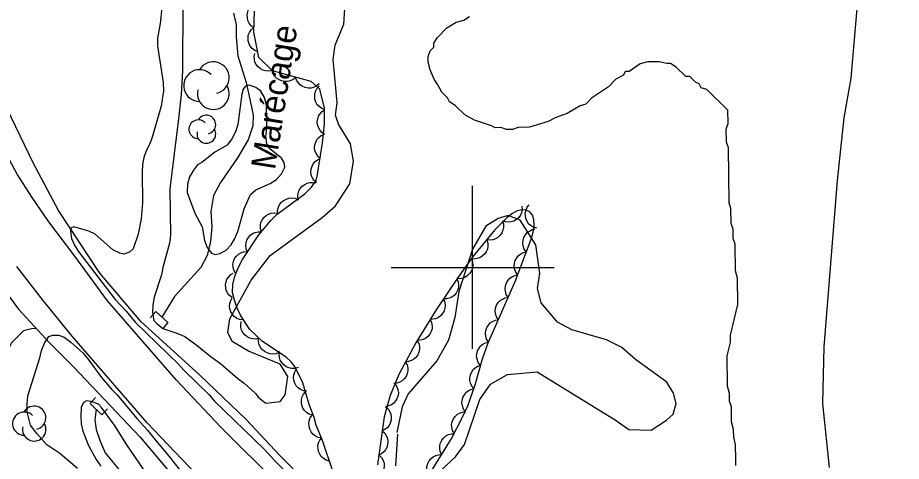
# Model space of a CAD drawing. Extents: x 282461 to 284471, y 5554090 to 5557646.
# Drawn here: x 283344.2 to 283452.6, y 5555176.2 to 5555230.7 of the extents above; entities that cross this region are included whole.
import ezdxf

# ---------------------------------------------------------------- set-up
doc = ezdxf.new("R2010")
doc.units = 0
for name, color, linetype in [('Niveau 1', 7, 'Continuous'), ('Niveau 19', 7, 'Continuous'), ('Niveau 2', 7, 'Continuous'), ('Niveau 21', 7, 'Continuous'), ('Niveau 26', 7, 'Continuous'), ('Niveau 4', 7, 'Continuous'), ('Niveau 44', 7, 'Continuous'), ('Niveau 61', 7, 'Continuous'), ('Niveau 7', 7, 'Continuous')]:
    doc.layers.add(name, color=color, linetype=linetype)

msp = doc.modelspace()

# ---------------------------------------------------------------- linework, layer by layer
at = {"layer": 'Niveau 1'}
msp.add_lwpolyline([(283473.17, 5555283.12), (283470.18, 5555280.76), (283467.41, 5555279.11), (283464.18, 5555276.53), (283461.44, 5555272.78), (283459.4, 5555268.82), (283455.54, 5555260.43), (283454.2, 5555256.47), (283451.47, 5555250.88), (283449.21, 5555245.75), (283447.45, 5555237.61), (283447.27, 5555232.74), (283446.45, 5555223.22), (283445.58, 5555218.35), (283444.74, 5555210.68), (283443.12, 5555190.26), (283442.97, 5555183.3), (283443.76, 5555175.43)], dxfattribs=at)
at = {"layer": 'Niveau 19'}
msp.add_lwpolyline([(283346.43, 5555192.51), (283345.84, 5555192.47), (283344.86, 5555192.23), (283343.41, 5555190.75), (283342.67, 5555189.29), (283341.1, 5555184.69), (283339.31, 5555177.58), (283337.77, 5555171.96)], dxfattribs=at)
at = {"layer": 'Niveau 2'}
for points in [[(283364.43, 5555232.48), (283364.41, 5555224.13), (283364.21, 5555221.22), (283363.9, 5555218.26), (283362.84, 5555209.66), (283362.9, 5555203.91), (283362.8, 5555202.98), (283361.96, 5555200.01), (283361.8, 5555199.08), (283360.9, 5555196.34), (283360.74, 5555195.41), (283360.69, 5555194.43), (283360.88, 5555193.5), (283361.23, 5555193.1), (283361.99, 5555192.52), (283363.8, 5555191.9), (283364.68, 5555191.51), (283366.2, 5555190.42), (283367.73, 5555189.16), (283369.07, 5555188.19), (283371.19, 5555186.35), (283371.95, 5555185.78), (283373.36, 5555184.51), (283373.77, 5555184), (283374.6, 5555183.34), (283376.39, 5555183.56), (283376.98, 5555184.36), (283377.34, 5555186.59), (283376.36, 5555188.12), (283372.49, 5555189.73), (283370.48, 5555190.89), (283369.95, 5555192), (283370.21, 5555193.67), (283372.81, 5555198.42), (283375.17, 5555201.47), (283381.55, 5555206.12), (283383.17, 5555207.56), (283384.93, 5555210.25), (283385.37, 5555213.06), (283385, 5555215.18), (283383.52, 5555217.61), (283383.18, 5555218.7), (283383.39, 5555220.2), (283382.87, 5555225.58), (283383.13, 5555227.27), (283384.21, 5555229.88), (283384.3, 5555231.74)], [(283361.87, 5555231.91), (283361.66, 5555229.93), (283361.33, 5555228.13), (283361.34, 5555227.2), (283362.03, 5555222.69), (283362.05, 5555221.7), (283361.78, 5555219.78), (283360.72, 5555216.12), (283360.38, 5555215.19), (283359.93, 5555214.31), (283359.65, 5555213.5), (283359.48, 5555212.63), (283359.43, 5555211.7), (283359.48, 5555207.93), (283359.33, 5555205.95), (283358.94, 5555204.09), (283358.33, 5555202.29), (283357.87, 5555201.88), (283357.17, 5555201.64), (283356.71, 5555201.75), (283355.83, 5555202.15), (283353.66, 5555204.1), (283352.9, 5555204.44), (283351.04, 5555205), (283350.69, 5555204.82), (283350.64, 5555204.47), (283350.76, 5555203.55), (283351.12, 5555202.74), (283351.59, 5555201.99), (283356.13, 5555196.06), (283357.49, 5555194.63), (283358.61, 5555193.25), (283363.89, 5555188.14), (283364.54, 5555187.39), (283367.66, 5555184.35), (283368.3, 5555183.6), (283374.41, 5555177.69), (283375.71, 5555176.25), (283381.64, 5555170.34)], [(283432.32, 5555175.7), (283432.32, 5555176.4), (283432.29, 5555178.25), (283432.05, 5555179.18), (283432.04, 5555180.11), (283431.8, 5555181.03), (283431.78, 5555182.89), (283431.53, 5555183.58), (283431.52, 5555184.51), (283431.28, 5555185.44), (283431.24, 5555189.15), (283431.68, 5555190.78), (283431.67, 5555191.7), (283432.56, 5555195.43), (283432.52, 5555198.68), (283432.28, 5555199.6), (283432.24, 5555202.85), (283432, 5555203.54), (283431.98, 5555204.7), (283431.74, 5555205.4), (283431.72, 5555207.25), (283431.48, 5555207.95), (283431.4, 5555214.68), (283431.16, 5555215.37), (283431.14, 5555216.99), (283431.37, 5555217.69), (283431.35, 5555219.32), (283428.76, 5555221.84), (283428.06, 5555222.07), (283427.82, 5555222.53), (283427.36, 5555222.76), (283426.65, 5555223.45), (283426.19, 5555223.44), (283425.01, 5555224.59), (283424.31, 5555225.05), (283423.84, 5555225.04), (283422.91, 5555225.26), (283421.52, 5555225.25), (283420.59, 5555225.01), (283419.21, 5555224.06), (283418.74, 5555224.06), (283418.51, 5555223.59), (283417.59, 5555223.12), (283416.67, 5555222.18), (283414.6, 5555220.77), (283413.91, 5555220.06), (283413.21, 5555219.83), (283411.6, 5555218.88), (283410.21, 5555218.4), (283409.29, 5555217.93), (283406.97, 5555217.21), (283405.58, 5555217.19), (283404.88, 5555216.95), (283404.18, 5555216.95), (283403.48, 5555217.17), (283402.79, 5555217.16), (283402.32, 5555217.39), (283400.22, 5555218.07), (283399.05, 5555218.75), (283397.88, 5555219.9), (283397.17, 5555220.35), (283396.93, 5555220.82), (283396.23, 5555221.5), (283395.75, 5555222.43), (283395.28, 5555223.12), (283394.8, 5555224.27), (283394.56, 5555225.2), (283394.55, 5555225.9), (283394.78, 5555226.59), (283395.23, 5555227.06), (283395.23, 5555227.53), (283395.69, 5555228.23), (283396.83, 5555229.4), (283397.99, 5555230.11), (283398.91, 5555230.35), (283399.61, 5555230.82)], [(283396.13, 5555175.12), (283397.92, 5555176.73), (283399.01, 5555178.26), (283400.9, 5555183.79), (283402.21, 5555185.66), (283404.28, 5555186.85), (283407.92, 5555187.17), (283417.63, 5555181.19), (283419.18, 5555180.11), (283421.93, 5555180.02), (283423.82, 5555181.26), (283424.63, 5555181.99), (283424.98, 5555183.3), (283424.68, 5555184.56), (283423.83, 5555185.9), (283419.98, 5555188.71), (283418.31, 5555190.18), (283416.45, 5555191.13), (283412.17, 5555192.33), (283410.43, 5555193.27), (283408.42, 5555195.64), (283407.96, 5555197.42), (283408.25, 5555199.25), (283407.78, 5555202.78), (283405.83, 5555205.79), (283404.38, 5555206.36), (283403.13, 5555206.02), (283401.62, 5555205.07), (283400, 5555202.25), (283398.31, 5555197.03), (283397.84, 5555193.86), (283397.06, 5555191.07), (283395.63, 5555188.54), (283392.11, 5555184.47), (283391.34, 5555182.88), (283390.69, 5555179.74)], [(283351.5, 5555175.31), (283349.33, 5555177.14), (283347.75, 5555178.23), (283346.52, 5555179.61), (283345.75, 5555180.65), (283345.32, 5555182.26), (283345.31, 5555183.25), (283345.42, 5555184.24), (283346.87, 5555188.89), (283347.09, 5555189.82), (283347.43, 5555190.69), (283348, 5555191.51), (283348.46, 5555191.69), (283349.22, 5555191.7), (283349.86, 5555191.42), (283350.68, 5555190.84), (283352.15, 5555189.53), (283352.79, 5555188.78), (283354.45, 5555186.48), (283355.68, 5555185.04), (283356.39, 5555184.35), (283358.8, 5555181.47), (283360.1, 5555180.04), (283360.69, 5555179.23), (283362.93, 5555176.59), (283364.52, 5555174.52)], [(283359.7, 5555175.09), (283357.57, 5555178.2), (283356.03, 5555180.62), (283354.43, 5555182.81), (283354.08, 5555183.21), (283353.15, 5555183.55), (283352.62, 5555183.61), (283352.22, 5555183.43), (283351.94, 5555182.79), (283351.89, 5555181.8), (283351.96, 5555180.81), (283352.14, 5555179.89)], [(283352.14, 5555179.89), (283352.86, 5555178.15), (283353.81, 5555176.42), (283354.35, 5555175.61)], [(283390.8, 5555179.53), (283390.53, 5555175.63)]]:
    msp.add_lwpolyline(points, dxfattribs=at)
at = {"layer": 'Niveau 21'}
for points in [[(283385.76, 5555167.39), (283376.35, 5555176.92), (283372.22, 5555181.32), (283366.46, 5555186.83), (283359.32, 5555193.33), (283354.25, 5555199.31), (283349.15, 5555207.01), (283346.06, 5555212.84), (283341.71, 5555221.76), (283339.29, 5555228.15), (283337.65, 5555234.62), (283336.67, 5555239.08), (283335.79, 5555244.29), (283335.4, 5555248.23), (283336.02, 5555257.11), (283336.61, 5555260.89), (283337.58, 5555266.03), (283338.51, 5555269.61), (283344.73, 5555292.08), (283347.9, 5555303.94)], [(283376.19, 5555173.34), (283369.06, 5555180.44), (283363.67, 5555186.15), (283355.19, 5555195.92), (283351.18, 5555201.39), (283347.99, 5555205.59), (283345.93, 5555208.58), (283344.09, 5555211.46), (283341.64, 5555215.94), (283339.56, 5555220.38), (283337.57, 5555225.27), (283336.49, 5555228.79), (283334.84, 5555234.66), (283333.41, 5555242.59), (283333.1, 5555248.67), (283333.17, 5555253.02), (283334.53, 5555264.03), (283337.32, 5555276.23), (283343.15, 5555297.48), (283344.82, 5555302.89)], [(283331.85, 5555215.09), (283332.97, 5555212.5), (283335.13, 5555208.25), (283338.04, 5555203.26), (283344.24, 5555194.86), (283348.08, 5555190.74), (283351.07, 5555187.75), (283359.2, 5555179.16), (283363.15, 5555174.44)], [(283371.76, 5555168.68), (283364.31, 5555176.45), (283360.04, 5555180.94), (283350.84, 5555191.56), (283347.3, 5555195.93), (283344.05, 5555200.11)]]:
    msp.add_lwpolyline(points, dxfattribs=at)
at = {"layer": 'Niveau 26'}
for p, q in [((283361.1, 5555194.57), (283360.43, 5555193.82)), ((283361.1, 5555194.57), (283362.61, 5555193.22)), ((283362.61, 5555193.22), (283361.94, 5555192.47)), ((283353.04, 5555183.31), (283353.73, 5555184.04)), ((283354.5, 5555181.92), (283353.04, 5555183.31)), ((283354.5, 5555181.92), (283355.19, 5555182.64))]:
    msp.add_line(p, q, dxfattribs=at)
at = {"layer": 'Niveau 4'}
for points in [[(283370.65, 5555231.23), (283370.96, 5555229.84), (283370.98, 5555228.27), (283371.18, 5555226), (283372.21, 5555222.7), (283372.7, 5555220.44), (283373.07, 5555218.7), (283373.03, 5555217.37), (283372.47, 5555215.68), (283371.15, 5555213.46), (283369.04, 5555210.41), (283368.18, 5555208.84), (283367.86, 5555206.86), (283368, 5555205), (283367.84, 5555203.2), (283367.4, 5555201.45), (283366.66, 5555199.99), (283363.39, 5555196.42), (283361.85, 5555193.9)], [(283353.78, 5555182.61), (283353.62, 5555181.27), (283353.81, 5555180.11), (283354.29, 5555178.67), (283354.89, 5555177.22), (283358.14, 5555173.31)]]:
    msp.add_lwpolyline(points, dxfattribs=at)
at = {"layer": 'Niveau 44'}
for points in [[(283373.18, 5555229.44), (283372.84, 5555229.68), (283372.59, 5555230.01), (283372.43, 5555230.3), (283372.35, 5555230.64), (283372.33, 5555231.01), (283372.4, 5555231.39), (283372.5, 5555231.7), (283372.71, 5555231.98), (283372.97, 5555232.25), (283373.27, 5555232.44)], [(283382.84, 5555174.98), (283381.58, 5555178.76), (283380.78, 5555180.64), (283380.57, 5555181.56), (283379.94, 5555183.19), (283379.15, 5555185.82), (283378.18, 5555187.82), (283377.74, 5555188.42), (283377.15, 5555188.93), (283374.15, 5555190.96), (283372.65, 5555192.37), (283371.57, 5555194.05), (283371.11, 5555195), (283370.76, 5555195.97), (283370.53, 5555196.94), (283370.57, 5555197.92), (283370.82, 5555198.93), (283371.23, 5555199.97), (283371.76, 5555200.99), (283373.78, 5555204), (283375.27, 5555205.79), (283376.03, 5555206.54), (283379.43, 5555209.07), (283380.24, 5555209.87), (283380.71, 5555210.57), (283380.94, 5555211.16), (283381.59, 5555215.3), (283381.84, 5555217.58), (283381.83, 5555219.55), (283381.26, 5555221.9), (283380.2, 5555222.81), (283375.42, 5555224.15), (283373.78, 5555225.76), (283373.16, 5555228.89), (283373.24, 5555231.45)], [(283373.64, 5555226.48), (283373.25, 5555226.64), (283372.94, 5555226.9), (283372.71, 5555227.15), (283372.56, 5555227.46), (283372.46, 5555227.82), (283372.45, 5555228.2), (283372.47, 5555228.53), (283372.61, 5555228.86), (283372.8, 5555229.17), (283373.05, 5555229.43)], [(283375.4, 5555224.17), (283374.99, 5555224.09), (283374.58, 5555224.13), (283374.26, 5555224.2), (283373.96, 5555224.38), (283373.67, 5555224.61), (283373.44, 5555224.92), (283373.28, 5555225.2), (283373.21, 5555225.55), (283373.19, 5555225.92), (283373.26, 5555226.28)], [(283378.28, 5555223.35), (283377.97, 5555223.08), (283377.59, 5555222.92), (283377.27, 5555222.83), (283376.92, 5555222.83), (283376.56, 5555222.9), (283376.21, 5555223.06), (283375.93, 5555223.23), (283375.7, 5555223.5), (283375.51, 5555223.82), (283375.39, 5555224.16)], [(283381.18, 5555222.54), (283380.86, 5555222.27), (283380.48, 5555222.1), (283380.17, 5555222.01), (283379.81, 5555222.02), (283379.45, 5555222.09), (283379.1, 5555222.25), (283378.82, 5555222.42), (283378.59, 5555222.69), (283378.4, 5555223), (283378.28, 5555223.35)], [(283381.88, 5555219.35), (283381.49, 5555219.5), (283381.16, 5555219.74), (283380.93, 5555219.98), (283380.76, 5555220.29), (283380.64, 5555220.64), (283380.62, 5555221.02), (283380.63, 5555221.35), (283380.75, 5555221.68), (283380.93, 5555222), (283381.17, 5555222.27)], [(283381.85, 5555216.34), (283381.5, 5555216.57), (283381.24, 5555216.89), (283381.07, 5555217.17), (283380.98, 5555217.51), (283380.94, 5555217.88), (283381, 5555218.26), (283381.09, 5555218.57), (283381.28, 5555218.87), (283381.53, 5555219.14), (283381.83, 5555219.35)], [(283381.29, 5555213.37), (283380.98, 5555213.66), (283380.78, 5555214.01), (283380.65, 5555214.32), (283380.61, 5555214.67), (283380.64, 5555215.04), (283380.76, 5555215.4), (283380.9, 5555215.7), (283381.14, 5555215.96), (283381.43, 5555216.19), (283381.75, 5555216.34)], [(283380.82, 5555210.41), (283380.52, 5555210.69), (283380.31, 5555211.04), (283380.18, 5555211.35), (283380.15, 5555211.7), (283380.17, 5555212.07), (283380.3, 5555212.43), (283380.43, 5555212.73), (283380.67, 5555212.99), (283380.96, 5555213.22), (283381.29, 5555213.37)], [(283378.61, 5555208.26), (283378.53, 5555208.67), (283378.58, 5555209.08), (283378.66, 5555209.4), (283378.84, 5555209.7), (283379.08, 5555209.98), (283379.39, 5555210.2), (283379.68, 5555210.36), (283380.02, 5555210.43), (283380.39, 5555210.44), (283380.75, 5555210.37)], [(283376.09, 5555206.59), (283376.07, 5555207.01), (283376.18, 5555207.4), (283376.3, 5555207.71), (283376.52, 5555207.98), (283376.8, 5555208.23), (283377.14, 5555208.4), (283377.44, 5555208.52), (283377.79, 5555208.54), (283378.16, 5555208.5), (283378.5, 5555208.38)], [(283394.39, 5555174.09), (283397.36, 5555178.93), (283398.8, 5555181.68), (283399.4, 5555183.02), (283400.31, 5555185.57), (283401.21, 5555188.77), (283401.9, 5555190.73), (283405.21, 5555198.26), (283407.18, 5555203.46), (283407.44, 5555204.34), (283407.57, 5555205.14), (283407.53, 5555205.84), (283407.34, 5555206.42), (283407.02, 5555206.81), (283406.59, 5555207.05), (283406.05, 5555207.09), (283405.46, 5555206.94), (283404.89, 5555206.63), (283404.23, 5555206.12), (283402.75, 5555204.6), (283400.09, 5555201.37), (283398.21, 5555198.82), (283395.53, 5555194.78), (283393.05, 5555190.76), (283390.95, 5555186.87), (283389.9, 5555184.26), (283389.15, 5555181.64), (283388.31, 5555175.77)], [(283406.06, 5555207.54), (283406.09, 5555207.12), (283406, 5555206.72), (283405.88, 5555206.41), (283405.66, 5555206.13), (283405.39, 5555205.88), (283405.05, 5555205.7), (283404.75, 5555205.58), (283404.4, 5555205.55), (283404.03, 5555205.59), (283403.69, 5555205.7)], [(283407.87, 5555204.81), (283407.46, 5555204.93), (283407.12, 5555205.15), (283406.87, 5555205.36), (283406.68, 5555205.66), (283406.53, 5555206), (283406.48, 5555206.38), (283406.46, 5555206.71), (283406.56, 5555207.05), (283406.71, 5555207.38), (283406.93, 5555207.67)], [(283374.08, 5555204.36), (283373.97, 5555204.76), (283373.97, 5555205.17), (283374.02, 5555205.5), (283374.17, 5555205.82), (283374.38, 5555206.12), (283374.67, 5555206.37), (283374.94, 5555206.56), (283375.28, 5555206.66), (283375.65, 5555206.71), (283376, 5555206.67)], [(283403.66, 5555205.71), (283403.78, 5555205.31), (283403.78, 5555204.9), (283403.73, 5555204.57), (283403.58, 5555204.25), (283403.37, 5555203.95), (283403.08, 5555203.69), (283402.82, 5555203.51), (283402.48, 5555203.4), (283402.11, 5555203.35), (283401.75, 5555203.39)], [(283372.37, 5555201.9), (283372.21, 5555202.28), (283372.17, 5555202.69), (283372.19, 5555203.02), (283372.3, 5555203.35), (283372.48, 5555203.68), (283372.75, 5555203.96), (283373, 5555204.17), (283373.32, 5555204.3), (283373.68, 5555204.39), (283374.04, 5555204.39)], [(283406.59, 5555201.91), (283406.35, 5555202.25), (283406.22, 5555202.64), (283406.16, 5555202.96), (283406.2, 5555203.32), (283406.3, 5555203.67), (283406.49, 5555204), (283406.69, 5555204.27), (283406.97, 5555204.47), (283407.31, 5555204.64), (283407.66, 5555204.72)], [(283401.75, 5555203.39), (283401.87, 5555202.99), (283401.87, 5555202.58), (283401.82, 5555202.25), (283401.67, 5555201.93), (283401.46, 5555201.63), (283401.17, 5555201.37), (283400.91, 5555201.19), (283400.57, 5555201.08), (283400.2, 5555201.03), (283399.84, 5555201.07)], [(283370.88, 5555199.29), (283370.68, 5555199.66), (283370.6, 5555200.06), (283370.57, 5555200.39), (283370.65, 5555200.73), (283370.79, 5555201.08), (283371.02, 5555201.38), (283371.25, 5555201.62), (283371.56, 5555201.79), (283371.91, 5555201.92), (283372.26, 5555201.96)], [(283405.53, 5555199.1), (283405.29, 5555199.44), (283405.16, 5555199.83), (283405.1, 5555200.16), (283405.14, 5555200.51), (283405.24, 5555200.86), (283405.43, 5555201.19), (283405.62, 5555201.46), (283405.91, 5555201.66), (283406.24, 5555201.83), (283406.59, 5555201.91)], [(283399.86, 5555201.06), (283400, 5555200.66), (283400.02, 5555200.25), (283399.99, 5555199.92), (283399.86, 5555199.6), (283399.67, 5555199.28), (283399.39, 5555199.01), (283399.13, 5555198.81), (283398.8, 5555198.69), (283398.44, 5555198.62), (283398.08, 5555198.64)], [(283370.5, 5555196.31), (283370.17, 5555196.56), (283369.92, 5555196.89), (283369.76, 5555197.18), (283369.69, 5555197.52), (283369.67, 5555197.89), (283369.75, 5555198.27), (283369.85, 5555198.58), (283370.06, 5555198.86), (283370.32, 5555199.12), (283370.63, 5555199.31)], [(283398.08, 5555198.63), (283398.24, 5555198.24), (283398.28, 5555197.84), (283398.27, 5555197.51), (283398.16, 5555197.17), (283397.98, 5555196.85), (283397.72, 5555196.57), (283397.47, 5555196.36), (283397.14, 5555196.22), (283396.78, 5555196.13), (283396.42, 5555196.13)], [(283404.36, 5555196.33), (283404.14, 5555196.69), (283404.03, 5555197.08), (283403.99, 5555197.41), (283404.04, 5555197.76), (283404.16, 5555198.11), (283404.37, 5555198.43), (283404.58, 5555198.68), (283404.88, 5555198.87), (283405.22, 5555199.02), (283405.57, 5555199.08)], [(283371.81, 5555193.56), (283371.4, 5555193.62), (283371.03, 5555193.79), (283370.75, 5555193.97), (283370.52, 5555194.24), (283370.33, 5555194.55), (283370.22, 5555194.92), (283370.16, 5555195.24), (283370.21, 5555195.59), (283370.32, 5555195.95), (283370.5, 5555196.26)], [(283403.15, 5555193.58), (283402.93, 5555193.94), (283402.82, 5555194.33), (283402.78, 5555194.66), (283402.83, 5555195.01), (283402.95, 5555195.36), (283403.16, 5555195.68), (283403.37, 5555195.93), (283403.67, 5555196.12), (283404.01, 5555196.27), (283404.36, 5555196.33)], [(283396.42, 5555196.13), (283396.58, 5555195.74), (283396.62, 5555195.33), (283396.61, 5555195), (283396.5, 5555194.67), (283396.32, 5555194.35), (283396.06, 5555194.07), (283395.81, 5555193.85), (283395.48, 5555193.71), (283395.12, 5555193.63), (283394.76, 5555193.62)], [(283373.78, 5555191.3), (283373.38, 5555191.21), (283372.97, 5555191.24), (283372.65, 5555191.31), (283372.34, 5555191.48), (283372.05, 5555191.71), (283371.81, 5555192.01), (283371.65, 5555192.29), (283371.56, 5555192.64), (283371.54, 5555193.01), (283371.59, 5555193.36)], [(283394.8, 5555193.6), (283394.97, 5555193.22), (283395.02, 5555192.81), (283395.02, 5555192.48), (283394.92, 5555192.14), (283394.75, 5555191.81), (283394.5, 5555191.53), (283394.26, 5555191.3), (283393.94, 5555191.16), (283393.58, 5555191.06), (283393.22, 5555191.04)], [(283401.94, 5555190.83), (283401.72, 5555191.19), (283401.61, 5555191.58), (283401.57, 5555191.91), (283401.63, 5555192.25), (283401.74, 5555192.61), (283401.96, 5555192.93), (283402.16, 5555193.18), (283402.46, 5555193.37), (283402.8, 5555193.52), (283403.15, 5555193.58)], [(283376.22, 5555189.56), (283375.83, 5555189.4), (283375.43, 5555189.37), (283375.1, 5555189.38), (283374.77, 5555189.5), (283374.44, 5555189.68), (283374.16, 5555189.94), (283373.95, 5555190.19), (283373.82, 5555190.52), (283373.73, 5555190.88), (283373.73, 5555191.24)], [(283393.21, 5555191.05), (283393.4, 5555190.68), (283393.48, 5555190.28), (283393.49, 5555189.95), (283393.41, 5555189.61), (283393.26, 5555189.27), (283393.03, 5555188.96), (283392.8, 5555188.73), (283392.49, 5555188.56), (283392.14, 5555188.44), (283391.78, 5555188.41)], [(283400.94, 5555188), (283400.69, 5555188.34), (283400.55, 5555188.72), (283400.48, 5555189.04), (283400.51, 5555189.4), (283400.61, 5555189.75), (283400.79, 5555190.09), (283400.98, 5555190.36), (283401.26, 5555190.57), (283401.59, 5555190.74), (283401.94, 5555190.84)], [(283378.58, 5555187.7), (283378.17, 5555187.59), (283377.76, 5555187.6), (283377.44, 5555187.66), (283377.12, 5555187.81), (283376.82, 5555188.03), (283376.58, 5555188.32), (283376.4, 5555188.6), (283376.3, 5555188.94), (283376.26, 5555189.3), (283376.3, 5555189.66)], [(283391.78, 5555188.41), (283391.97, 5555188.04), (283392.05, 5555187.64), (283392.07, 5555187.31), (283391.98, 5555186.96), (283391.84, 5555186.62), (283391.6, 5555186.32), (283391.37, 5555186.09), (283391.06, 5555185.92), (283390.71, 5555185.8), (283390.35, 5555185.76)], [(283400.18, 5555185.09), (283399.91, 5555185.41), (283399.74, 5555185.79), (283399.66, 5555186.11), (283399.66, 5555186.46), (283399.73, 5555186.82), (283399.89, 5555187.17), (283400.06, 5555187.45), (283400.33, 5555187.68), (283400.65, 5555187.87), (283400.99, 5555187.99)], [(283379.65, 5555184.79), (283379.23, 5555184.85), (283378.87, 5555185.02), (283378.59, 5555185.2), (283378.36, 5555185.47), (283378.17, 5555185.79), (283378.06, 5555186.16), (283378, 5555186.48), (283378.05, 5555186.83), (283378.16, 5555187.18), (283378.34, 5555187.5)], [(283390.48, 5555185.7), (283390.71, 5555185.36), (283390.83, 5555184.97), (283390.89, 5555184.64), (283390.85, 5555184.29), (283390.74, 5555183.94), (283390.54, 5555183.61), (283390.34, 5555183.35), (283390.05, 5555183.15), (283389.71, 5555182.99), (283389.36, 5555182.92)], [(283380.34, 5555181.85), (283379.94, 5555181.97), (283379.61, 5555182.2), (283379.36, 5555182.42), (283379.18, 5555182.72), (283379.04, 5555183.07), (283378.99, 5555183.45), (283378.99, 5555183.77), (283379.09, 5555184.11), (283379.25, 5555184.45), (283379.48, 5555184.73)], [(283399.13, 5555182.27), (283398.89, 5555182.61), (283398.75, 5555182.99), (283398.68, 5555183.32), (283398.71, 5555183.67), (283398.81, 5555184.03), (283398.99, 5555184.36), (283399.18, 5555184.63), (283399.47, 5555184.84), (283399.79, 5555185.01), (283400.14, 5555185.1)], [(283389.33, 5555182.9), (283389.64, 5555182.62), (283389.85, 5555182.27), (283389.98, 5555181.97), (283390.02, 5555181.62), (283390, 5555181.25), (283389.88, 5555180.88), (283389.75, 5555180.58), (283389.52, 5555180.32), (283389.23, 5555180.09), (283388.91, 5555179.93)], [(283397.72, 5555179.62), (283397.52, 5555179.99), (283397.44, 5555180.38), (283397.42, 5555180.71), (283397.5, 5555181.06), (283397.64, 5555181.4), (283397.87, 5555181.71), (283398.1, 5555181.94), (283398.41, 5555182.11), (283398.76, 5555182.24), (283399.11, 5555182.28)], [(283381.45, 5555179.06), (283381.04, 5555179.14), (283380.68, 5555179.33), (283380.41, 5555179.53), (283380.2, 5555179.8), (283380.02, 5555180.13), (283379.93, 5555180.5), (283379.89, 5555180.83), (283379.95, 5555181.17), (283380.08, 5555181.52), (283380.27, 5555181.83)], [(283382.43, 5555176.22), (283382.02, 5555176.33), (283381.68, 5555176.55), (283381.43, 5555176.77), (283381.23, 5555177.06), (283381.09, 5555177.4), (283381.03, 5555177.78), (283381.01, 5555178.11), (283381.1, 5555178.45), (283381.26, 5555178.79), (283381.48, 5555179.07)], [(283388.91, 5555179.93), (283389.21, 5555179.65), (283389.42, 5555179.3), (283389.55, 5555178.99), (283389.6, 5555178.64), (283389.57, 5555178.27), (283389.46, 5555177.91), (283389.33, 5555177.61), (283389.09, 5555177.35), (283388.8, 5555177.11), (283388.48, 5555176.95)], [(283396.19, 5555177.03), (283396.02, 5555177.41), (283395.97, 5555177.81), (283395.97, 5555178.15), (283396.07, 5555178.48), (283396.24, 5555178.81), (283396.49, 5555179.1), (283396.73, 5555179.32), (283397.05, 5555179.47), (283397.41, 5555179.57), (283397.77, 5555179.59)], [(283388.54, 5555176.94), (283388.83, 5555176.65), (283389.03, 5555176.29), (283389.14, 5555175.98), (283389.16, 5555175.63), (283389.12, 5555175.26), (283388.99, 5555174.9), (283388.84, 5555174.61), (283388.6, 5555174.36), (283388.3, 5555174.14), (283387.96, 5555174)], [(283394.62, 5555174.47), (283394.45, 5555174.85), (283394.4, 5555175.25), (283394.4, 5555175.58), (283394.5, 5555175.92), (283394.66, 5555176.25), (283394.92, 5555176.54), (283395.16, 5555176.76), (283395.48, 5555176.91), (283395.83, 5555177.01), (283396.19, 5555177.03)]]:
    msp.add_lwpolyline(points, dxfattribs=at)
for centre, radius, start, end in [((283368.17, 5555223.3), 1.95, 282.2692, 149.7263), ((283366.49, 5555222.33), 1.95, 44.1154, 269.804), ((283368.17, 5555221.35), 1.95, 166.9369, 29.6212), ((283366.33, 5555216.97), 1.15, 44.1154, 269.804), ((283367.32, 5555217.54), 1.15, 282.2692, 149.7263), ((283367.32, 5555216.39), 1.15, 166.9369, 29.6212), ((283344.96, 5555180.82), 1.43, 44.1154, 269.804), ((283346.19, 5555181.54), 1.43, 282.2692, 149.7263), ((283346.19, 5555180.11), 1.43, 166.9369, 29.6212)]:
    msp.add_arc(centre, radius, start, end, dxfattribs=at)
at = {"layer": 'Niveau 61'}
for points in [[(283400, 5555190), (283400, 5555210)], [(283390, 5555200), (283410, 5555200)]]:
    msp.add_lwpolyline(points, dxfattribs=at)
at = {"layer": 'Niveau 7'}
msp.add_lwpolyline([(283366.77, 5555212.9), (283366.25, 5555212.61), (283365.73, 5555211.96), (283365.27, 5555211.14), (283365, 5555210.21), (283364.95, 5555209.22), (283365.91, 5555206.68), (283366.8, 5555205), (283367.11, 5555203.32), (283367.41, 5555202.45), (283367.94, 5555201.76), (283368.41, 5555201.59), (283368.99, 5555201.72), (283369.74, 5555202.13), (283370.37, 5555202.78), (283370.83, 5555203.54), (283371.17, 5555204.41), (283371.95, 5555207.21), (283372.74, 5555208.96), (283373.38, 5555209.54), (283375.17, 5555210.32), (283375.92, 5555210.79), (283376.55, 5555211.49), (283376.95, 5555212.31), (283376.88, 5555212.89), (283376.53, 5555213.41), (283375.06, 5555214.61), (283374.76, 5555215.19), (283374.64, 5555216.06), (283374.74, 5555217.05), (283374.71, 5555219.95), (283374.46, 5555220.88), (283373.99, 5555221.63), (283373.4, 5555222.09), (283372.59, 5555222.37), (283372.12, 5555222.25), (283371.84, 5555221.9), (283371.67, 5555221.26), (283371.19, 5555217.53), (283370.91, 5555216.66), (283370.45, 5555215.78), (283369.88, 5555215.02), (283368.38, 5555214.14), (283366.77, 5555212.9)], dxfattribs=at)

# ---------------------------------------------------------------- texts
msp.add_text('Marécage', height=3, rotation=81.0598, dxfattribs=at).set_placement((283375.74, 5555211.89))

doc.saveas('drawing.dxf')
